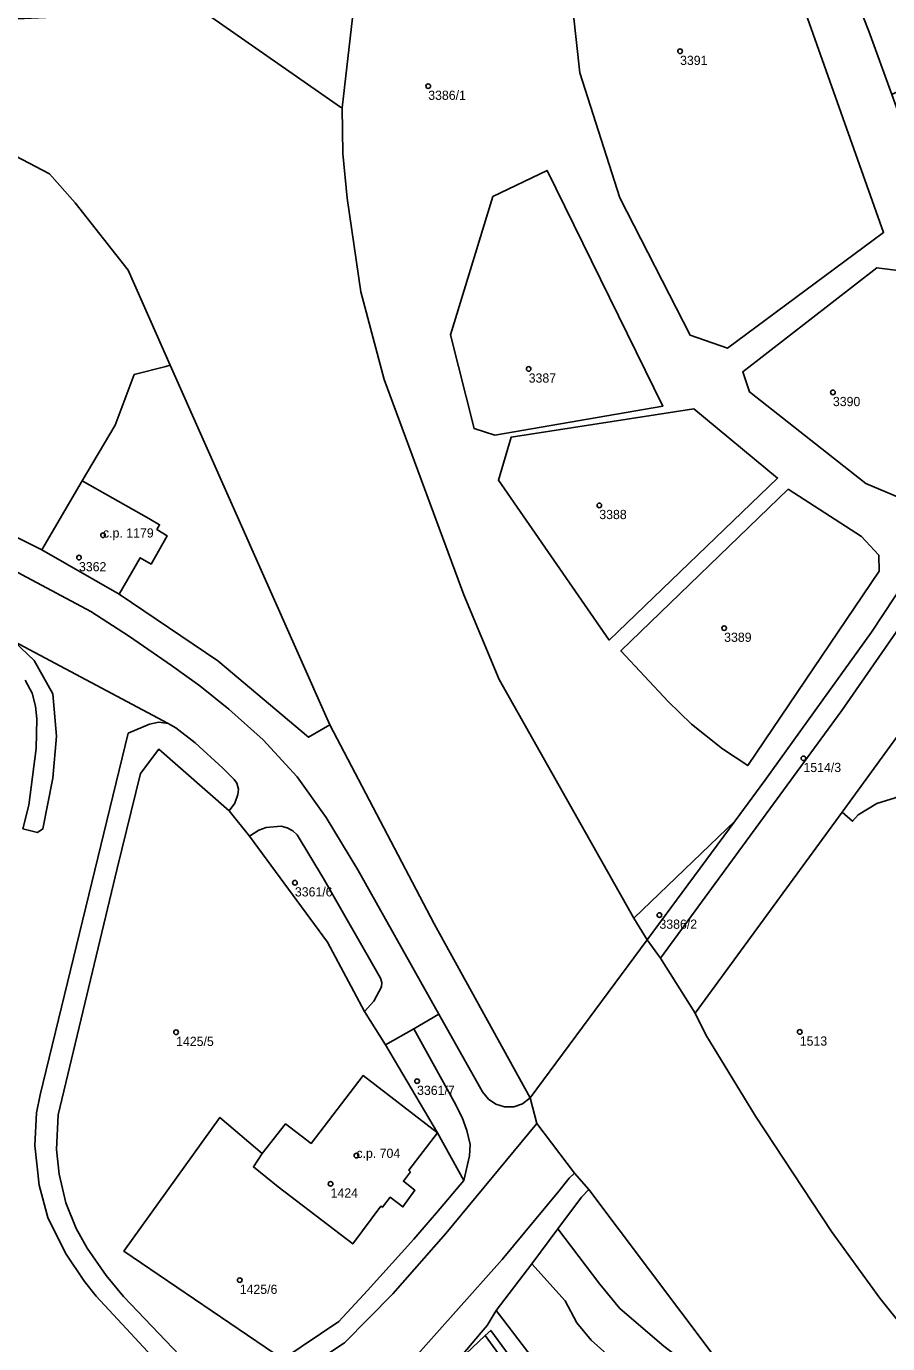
# Model space of a CAD drawing. Extents: x -878211 to -870363, y -1058464 to -1052522.
# Drawn here: x -874847.9 to -874754.3, y -1056169.5 to -1056026.5 of the extents above; entities that cross this region are included whole.
import ezdxf

# ---------------------------------------------------------------- set-up
doc = ezdxf.new("R2010")
doc.units = 0
for name, color, linetype in [('Definiční body', 7, 'Continuous'), ('Polygon budovy', 7, 'Continuous'), ('Polygon parcely', 7, 'Continuous')]:
    doc.layers.add(name, color=color, linetype=linetype)

msp = doc.modelspace()

# ---------------------------------------------------------------- linework, layer by layer
at = {"layer": 'Definiční body'}
for centre in [(-874776.89, -1056029.16994), (-874804.24, -1056032.95994), (-874793.33, -1056063.66994), (-874760.29, -1056066.21994), (-874785.66, -1056078.48994), (-874839.56, -1056081.72994), (-874842.17, -1056084.15994), (-874772.1, -1056091.81994), (-874763.49, -1056105.95994), (-874818.72, -1056119.46994), (-874779.13, -1056122.97994), (-874831.62, -1056135.70994), (-874763.89, -1056135.66994), (-874805.45, -1056141.01994), (-874812.04, -1056149.09994), (-874814.84, -1056152.16994), (-874824.71, -1056162.62994)]:
    msp.add_circle(centre, 0.25, dxfattribs=at)
at = {"layer": 'Polygon budovy'}
for points in [[(-874846.2, -1056083.33), (-874837.79, -1056088.14), (-874835.51, -1056084.18), (-874834.34, -1056084.86), (-874832.58, -1056081.81), (-874833.71, -1056081.09), (-874833.41, -1056080.6), (-874834.57, -1056079.93), (-874841.84, -1056075.82)], [(-874809.19, -1056154.7), (-874808.36, -1056153.62), (-874806.99, -1056154.67), (-874805.69, -1056152.86), (-874806.93, -1056151.88), (-874806.17, -1056150.85), (-874806.35, -1056150.69), (-874803.22, -1056146.62), (-874811.31, -1056140.42), (-874816.96, -1056147.78), (-874819.74, -1056145.66), (-874822.28, -1056148.88), (-874823.23, -1056150.34), (-874820.53, -1056152.51), (-874812.44, -1056158.7), (-874809.37, -1056154.61)]]:
    msp.add_lwpolyline(points, close=True, dxfattribs=at)
at = {"layer": 'Polygon parcely'}
for points in [[(-874813.6, -1056035.31), (-874812.45, -1056025.55), (-874809.85, -1056015.91), (-874805.7, -1056006.49), (-874803.31, -1056001.83), (-874797.84, -1055993.37), (-874792.01, -1055986.22), (-874791.27, -1055985.4), (-874790.81, -1055985.78), (-874787.87, -1055982.66), (-874790.59, -1055979.93), (-874788.76, -1055977.69), (-874796.48, -1055970.54), (-874797.19, -1055971.36), (-874798.43, -1055972.75), (-874800.47, -1055970.93), (-874803.02, -1055975.36), (-874801.13, -1055977.14), (-874801.47, -1055977.55), (-874825.42, -1056006.28), (-874832.95, -1056019.93), (-874835.75, -1056019.9), (-874813.76, -1056035.23)], [(-874764.98, -1055993.72), (-874765.48, -1055992.98), (-874772.22, -1055996.04), (-874772.05, -1055996.54), (-874769.85, -1056001), (-874758.05, -1056024.11), (-874757.63, -1056023.88), (-874756.38, -1056027), (-874753.9, -1056033.87), (-874750.31, -1056032.09), (-874755.89, -1056017.1), (-874755.99, -1056013.73)], [(-874770.29, -1056007.39), (-874763.85, -1056023.3), (-874754.79, -1056048.86), (-874771.73, -1056061.41), (-874775.81, -1056059.99), (-874783.42, -1056045.08), (-874787.77, -1056031.52), (-874790.3, -1056008.43), (-874786.41, -1055997.18), (-874782.18, -1055993.88), (-874777.8, -1055996.97)], [(-874770.29, -1056007.39), (-874777.8, -1055996.97), (-874782.18, -1055993.88), (-874786.41, -1055997.18), (-874790.3, -1056008.43), (-874787.77, -1056031.52), (-874783.42, -1056045.08), (-874775.81, -1056059.99), (-874771.73, -1056061.41), (-874754.79, -1056048.86), (-874763.85, -1056023.3)], [(-874868.71, -1056067.43), (-874870.82, -1056071.06), (-874846.2, -1056083.33), (-874841.84, -1056075.82), (-874838.24, -1056069.79), (-874836.17, -1056064.28), (-874832.74, -1056063.39), (-874832.25, -1056063.26), (-874836.84, -1056052.93), (-874842.6, -1056045.64), (-874845.38, -1056042.49), (-874852.12, -1056038.98), (-874865.98, -1056062.76)], [(-874797.21, -1056044.94), (-874791.34, -1056042.11), (-874778.77, -1056067.72), (-874797.01, -1056070.87), (-874799.26, -1056070.15), (-874801.83, -1056059.97)], [(-874797.21, -1056044.94), (-874801.83, -1056059.97), (-874799.26, -1056070.15), (-874797.01, -1056070.87), (-874778.77, -1056067.72), (-874791.34, -1056042.11)], [(-874752.92, -1056053.03), (-874750.52, -1056060.07), (-874748.87, -1056065.94), (-874748.47, -1056071.75), (-874748.85, -1056076.12), (-874750.95, -1056078.52), (-874756.7, -1056076.12), (-874769.36, -1056066.17), (-874770.08, -1056063.97), (-874755.53, -1056052.7)], [(-874752.92, -1056053.03), (-874755.53, -1056052.7), (-874770.08, -1056063.97), (-874769.36, -1056066.17), (-874756.7, -1056076.12), (-874750.95, -1056078.52), (-874748.85, -1056076.12), (-874748.47, -1056071.75), (-874748.87, -1056065.94), (-874750.52, -1056060.07)], [(-874726.17, -1056060.36), (-874740.63, -1056084.74), (-874746.53, -1056093.84), (-874750.9, -1056100.25), (-874759.29, -1056111.81), (-874758.17, -1056112.8), (-874757.54, -1056112.09), (-874755.53, -1056110.87), (-874753.52, -1056110.25), (-874748.71, -1056108.3), (-874745.99, -1056106.82), (-874725.37, -1056082.32), (-874726.35, -1056071.91), (-874725.66, -1056071.81), (-874724.44, -1056071.68), (-874724.61, -1056071.02), (-874724.31, -1056061.29), (-874725.17, -1056060.74)], [(-874780.45, -1056125.66), (-874779.01, -1056127.66), (-874759.32, -1056100.78), (-874751.88, -1056090.03), (-874745.99, -1056081.02), (-874737.17, -1056066.56), (-874736.34, -1056065.08), (-874737.44, -1056062.48), (-874739.05, -1056065.34), (-874741.25, -1056069), (-874748.56, -1056080.86), (-874756.09, -1056092.25), (-874767.67, -1056108.38), (-874770.9, -1056112.75)], [(-874846.2, -1056083.33), (-874837.79, -1056088.14), (-874827.1, -1056095.38), (-874817.24, -1056103.67), (-874814.91, -1056102.32), (-874832.25, -1056063.26), (-874832.74, -1056063.39), (-874836.17, -1056064.28), (-874838.24, -1056069.79), (-874841.84, -1056075.82)], [(-874775.4, -1056067.99), (-874766.29, -1056075.52), (-874784.58, -1056093.12), (-874796.62, -1056075.74), (-874795.25, -1056071.09)], [(-874775.4, -1056067.99), (-874795.25, -1056071.09), (-874796.62, -1056075.74), (-874784.58, -1056093.12), (-874766.29, -1056075.52)], [(-874765.15, -1056076.71), (-874783.33, -1056094.29), (-874778.18, -1056099.77), (-874775.64, -1056102.25), (-874772.27, -1056104.93), (-874769.53, -1056106.74), (-874755.25, -1056085.63), (-874755.32, -1056083.9), (-874757.19, -1056081.86)], [(-874765.15, -1056076.71), (-874757.19, -1056081.86), (-874755.32, -1056083.9), (-874755.25, -1056085.63), (-874769.53, -1056106.74), (-874772.27, -1056104.93), (-874775.64, -1056102.25), (-874778.18, -1056099.77), (-874783.33, -1056094.29)], [(-874781.9, -1056123.3), (-874780.45, -1056125.66), (-874770.9, -1056112.75)], [(-874823.65, -1056114.42), (-874815.17, -1056125.91), (-874811.15, -1056133.44), (-874810.13, -1056132.32), (-874809.31, -1056130.77), (-874809.27, -1056130.32), (-874809.43, -1056129.85), (-874815.6, -1056119), (-874818.48, -1056114.28), (-874818.96, -1056113.83), (-874819.55, -1056113.49), (-874820.22, -1056113.31), (-874821.85, -1056113.47), (-874822.64, -1056113.76)], [(-874800.37, -1056151.8), (-874799.75, -1056149.13), (-874799.69, -1056147.88), (-874800.03, -1056146.38), (-874800.56, -1056144.98), (-874801.41, -1056143.28), (-874805.81, -1056135.35), (-874808.89, -1056137.07), (-874803.22, -1056146.62)], [(-874808.36, -1056153.62), (-874806.99, -1056154.67), (-874805.69, -1056152.86), (-874806.93, -1056151.88), (-874806.17, -1056150.85), (-874806.35, -1056150.69), (-874803.22, -1056146.62), (-874811.31, -1056140.42), (-874816.96, -1056147.78), (-874819.74, -1056145.66), (-874822.28, -1056148.88), (-874823.23, -1056150.34), (-874820.53, -1056152.51), (-874812.44, -1056158.7), (-874809.37, -1056154.61), (-874809.19, -1056154.7)], [(-874803.22, -1056146.62), (-874806.35, -1056150.69), (-874806.17, -1056150.85), (-874806.93, -1056151.88), (-874805.69, -1056152.86), (-874806.99, -1056154.67), (-874808.36, -1056153.62), (-874809.19, -1056154.7), (-874809.37, -1056154.61), (-874812.44, -1056158.7), (-874820.53, -1056152.51), (-874823.23, -1056150.34), (-874822.28, -1056148.88), (-874826.87, -1056144.96), (-874837.28, -1056159.47), (-874820.04, -1056171.21), (-874813.96, -1056167.11), (-874810.82, -1056163.74), (-874805.81, -1056158.16), (-874804.02, -1056156.12), (-874803.34, -1056155.32), (-874800.37, -1056151.8)], [(-874768.14, -1056186.8), (-874764.4, -1056184.06), (-874769.55, -1056177.94), (-874773.8, -1056173.53), (-874778.66, -1056169.8), (-874783.43, -1056165.72), (-874785.6, -1056163.06), (-874790.16, -1056157.06), (-874792.97, -1056160.86), (-874789.38, -1056164.87), (-874788.09, -1056167.27), (-874786.56, -1056169.13), (-874784.51, -1056170.94), (-874777.23, -1056176.57), (-874773.7, -1056180.1)], [(-874772.83, -1056197.42), (-874768.34, -1056194.24), (-874766.22, -1056190.62), (-874768.14, -1056186.8), (-874773.7, -1056180.1), (-874777.23, -1056176.57), (-874784.51, -1056170.94), (-874786.56, -1056169.13), (-874788.09, -1056167.27), (-874789.38, -1056164.87), (-874792.97, -1056160.86), (-874796.86, -1056165.91), (-874796.14, -1056166.87)], [(-874796.86, -1056165.91), (-874797.83, -1056167.57), (-874798.48, -1056168.32), (-874801.62, -1056172.02), (-874798.05, -1056168.63), (-874797.45, -1056168.08), (-874774.89, -1056198.82), (-874772.83, -1056197.42), (-874796.14, -1056166.87)], [(-874792.91, -1056193.95), (-874789.28, -1056198.53), (-874788.27, -1056199.8), (-874784.91, -1056197.33), (-874780.69, -1056203.05), (-874775.65, -1056199.46), (-874798.05, -1056168.63), (-874801.62, -1056172.02), (-874806.49, -1056176.55), (-874799.66, -1056185.17)], [(-874774.89, -1056198.82), (-874797.45, -1056168.08), (-874798.05, -1056168.63), (-874775.65, -1056199.46)]]:
    msp.add_lwpolyline(points, close=True, dxfattribs=at)
for points in [[(-874712.68, -1056018.57), (-874723.79, -1056041.89), (-874727.72, -1056049.65), (-874732.25, -1056057.79), (-874734.75, -1056062.25), (-874735.69, -1056066.62), (-874736.34, -1056065.08), (-874737.17, -1056066.56), (-874745.99, -1056081.02), (-874751.88, -1056090.03), (-874759.32, -1056100.78), (-874779.01, -1056127.66), (-874775.24, -1056133.63), (-874759.29, -1056111.81), (-874750.9, -1056100.25), (-874746.53, -1056093.84), (-874740.63, -1056084.74), (-874726.17, -1056060.36), (-874721.54, -1056051.82), (-874718.48, -1056045.86), (-874706.75, -1056021.33)], [(-874852.12, -1056038.98), (-874845.38, -1056042.49), (-874842.6, -1056045.64), (-874836.84, -1056052.93), (-874832.25, -1056063.26), (-874814.91, -1056102.32), (-874803.58, -1056123.92), (-874793.17, -1056142.82), (-874780.45, -1056125.66), (-874781.9, -1056123.3), (-874796.53, -1056097.4), (-874800.38, -1056088.2), (-874809.02, -1056064.8), (-874811.55, -1056055.29), (-874813.06, -1056045.12), (-874813.52, -1056040.27), (-874813.6, -1056035.31), (-874813.76, -1056035.23), (-874835.75, -1056019.9), (-874841.1, -1056025.29), (-874855.99, -1056025.98)], [(-874812.45, -1056025.55), (-874813.6, -1056035.31), (-874813.52, -1056040.27), (-874813.06, -1056045.12), (-874811.55, -1056055.29), (-874809.02, -1056064.8), (-874800.38, -1056088.2), (-874796.53, -1056097.4), (-874781.9, -1056123.3), (-874770.9, -1056112.75), (-874767.67, -1056108.38), (-874756.09, -1056092.25), (-874748.56, -1056080.86), (-874741.25, -1056069), (-874741.43, -1056068.52), (-874753.9, -1056033.87), (-874756.38, -1056027), (-874757.63, -1056023.88)], [(-874873.92, -1056072.38), (-874840.89, -1056090), (-874836.67, -1056092.71), (-874832.12, -1056095.89), (-874829.04, -1056098.1), (-874825.9, -1056100.61), (-874822.18, -1056103.94), (-874818.48, -1056107.97), (-874815.33, -1056112.4), (-874811.9, -1056118.08), (-874803.09, -1056133.73), (-874798.33, -1056142.18), (-874797.71, -1056142.96), (-874796.9, -1056143.51), (-874795.96, -1056143.82), (-874794.96, -1056143.81), (-874794.01, -1056143.49), (-874793.17, -1056142.82), (-874803.58, -1056123.92), (-874814.91, -1056102.32), (-874817.24, -1056103.67), (-874827.1, -1056095.38), (-874837.79, -1056088.14), (-874846.2, -1056083.33), (-874870.82, -1056071.06)], [(-874849.19, -1056093.26), (-874832.49, -1056102.19), (-874831.64, -1056102.64), (-874829.54, -1056104.29), (-874826.53, -1056107.03), (-874825.31, -1056108.26), (-874825.02, -1056108.67), (-874824.86, -1056109.32), (-874824.9, -1056109.9), (-874825.25, -1056110.82), (-874825.85, -1056111.65), (-874823.65, -1056114.42), (-874822.64, -1056113.76), (-874821.85, -1056113.47), (-874820.22, -1056113.31), (-874819.55, -1056113.49), (-874818.96, -1056113.83), (-874818.48, -1056114.28), (-874815.6, -1056119), (-874809.43, -1056129.85), (-874809.27, -1056130.32), (-874809.31, -1056130.77), (-874810.13, -1056132.32), (-874811.15, -1056133.44), (-874808.89, -1056137.07), (-874805.81, -1056135.35), (-874803.09, -1056133.73), (-874811.9, -1056118.08), (-874815.33, -1056112.4), (-874818.48, -1056107.97), (-874822.18, -1056103.94), (-874825.9, -1056100.61), (-874829.04, -1056098.1), (-874832.12, -1056095.89), (-874836.67, -1056092.71), (-874840.89, -1056090), (-874873.92, -1056072.38)], [(-874831.9, -1056173.42), (-874840.3, -1056164.35), (-874841.57, -1056162.79), (-874843.65, -1056159.7), (-874845.55, -1056155.84), (-874846.51, -1056152.32), (-874846.97, -1056148), (-874846.78, -1056144.46), (-874846.38, -1056142.49), (-874836.82, -1056103.23), (-874834.51, -1056102.24), (-874833.49, -1056102.03), (-874832.49, -1056102.19), (-874849.19, -1056093.26), (-874847.02, -1056095.34), (-874845.01, -1056098.97), (-874844.62, -1056103.54), (-874845.02, -1056108.13), (-874846.08, -1056113.63), (-874846.68, -1056114.01), (-874848.25, -1056113.63)], [(-874848.03, -1056097.48), (-874847.27, -1056098.87), (-874846.88, -1056100.31), (-874846.75, -1056101.67), (-874846.81, -1056104.88), (-874847.63, -1056111.03), (-874848.25, -1056113.63), (-874846.68, -1056114.01), (-874846.08, -1056113.63), (-874845.02, -1056108.13), (-874844.62, -1056103.54), (-874845.01, -1056098.97), (-874847.02, -1056095.34), (-874849.19, -1056093.26)], [(-874848.25, -1056113.63), (-874847.63, -1056111.03), (-874846.81, -1056104.88), (-874846.75, -1056101.67), (-874846.88, -1056100.31), (-874847.27, -1056098.87), (-874848.03, -1056097.48)], [(-874830.44, -1056171.6), (-874837.33, -1056164.4), (-874839.22, -1056162.12), (-874841.27, -1056159.17), (-874842.47, -1056157.01), (-874843.59, -1056154.22), (-874844.32, -1056151.12), (-874844.62, -1056148.43), (-874844.44, -1056144.69), (-874838.02, -1056117.94), (-874835.5, -1056107.62), (-874833.48, -1056104.95), (-874825.85, -1056111.65), (-874825.25, -1056110.82), (-874824.9, -1056109.9), (-874824.86, -1056109.32), (-874825.02, -1056108.67), (-874825.31, -1056108.26), (-874826.53, -1056107.03), (-874829.54, -1056104.29), (-874831.64, -1056102.64), (-874832.49, -1056102.19), (-874833.49, -1056102.03), (-874834.51, -1056102.24), (-874836.82, -1056103.23), (-874846.38, -1056142.49), (-874846.78, -1056144.46), (-874846.97, -1056148), (-874846.51, -1056152.32), (-874845.55, -1056155.84), (-874843.65, -1056159.7), (-874841.57, -1056162.79), (-874840.3, -1056164.35), (-874831.9, -1056173.42)], [(-874820.04, -1056171.21), (-874837.28, -1056159.47), (-874826.87, -1056144.96), (-874822.28, -1056148.88), (-874819.74, -1056145.66), (-874816.96, -1056147.78), (-874811.31, -1056140.42), (-874803.22, -1056146.62), (-874808.89, -1056137.07), (-874811.15, -1056133.44), (-874815.17, -1056125.91), (-874823.65, -1056114.42), (-874825.85, -1056111.65), (-874833.48, -1056104.95), (-874835.5, -1056107.62), (-874838.02, -1056117.94), (-874844.44, -1056144.69), (-874844.62, -1056148.43), (-874844.32, -1056151.12), (-874843.59, -1056154.22), (-874842.47, -1056157.01), (-874841.27, -1056159.17), (-874839.22, -1056162.12), (-874837.33, -1056164.4), (-874830.44, -1056171.6)], [(-874718.29, -1056181.41), (-874745.51, -1056161.39), (-874750.86, -1056144.85), (-874751.98, -1056134.57), (-874751.23, -1056121.9), (-874745.99, -1056106.82), (-874748.71, -1056108.3), (-874753.52, -1056110.25), (-874755.53, -1056110.87), (-874757.54, -1056112.09), (-874758.17, -1056112.8), (-874759.29, -1056111.81), (-874775.24, -1056133.63), (-874774.09, -1056135.99), (-874768.7, -1056144.82), (-874760.45, -1056157.35), (-874755.19, -1056164.59), (-874749.63, -1056171.52)], [(-874779.01, -1056127.66), (-874780.45, -1056125.66), (-874793.17, -1056142.82), (-874792.46, -1056145.61), (-874788.37, -1056151.02), (-874786.78, -1056152.78), (-874770.12, -1056174.96), (-874761.29, -1056185.88), (-874747.51, -1056199.34), (-874747.04, -1056199.75), (-874740.87, -1056205.06), (-874728.32, -1056215.02), (-874719.92, -1056223.09), (-874716.4, -1056226.65), (-874716.73, -1056226.96), (-874713.06, -1056230.64), (-874711.1, -1056232.84), (-874708.16, -1056237.89), (-874707.28, -1056238.99), (-874703.07, -1056243.11), (-874695.31, -1056252.07), (-874686.26, -1056258.1), (-874668.18, -1056265.93)], [(-874749.63, -1056171.52), (-874755.19, -1056164.59), (-874760.45, -1056157.35), (-874768.7, -1056144.82), (-874774.09, -1056135.99), (-874775.24, -1056133.63), (-874779.01, -1056127.66)], [(-874792.46, -1056145.61), (-874793.17, -1056142.82), (-874794.01, -1056143.49), (-874794.96, -1056143.81), (-874795.96, -1056143.82), (-874796.9, -1056143.51), (-874797.71, -1056142.96), (-874798.33, -1056142.18), (-874803.09, -1056133.73), (-874805.81, -1056135.35), (-874801.41, -1056143.28), (-874800.56, -1056144.98), (-874800.03, -1056146.38), (-874799.69, -1056147.88), (-874799.75, -1056149.13), (-874800.37, -1056151.8), (-874803.34, -1056155.32), (-874804.02, -1056156.12), (-874805.81, -1056158.16), (-874810.82, -1056163.74), (-874813.96, -1056167.11), (-874820.04, -1056171.21)], [(-874806.27, -1056171.68), (-874796.21, -1056160.37), (-874790.06, -1056152.95), (-874788.93, -1056151.56), (-874788.37, -1056151.02), (-874792.46, -1056145.61), (-874802.32, -1056157.57), (-874808.08, -1056164.12), (-874813.35, -1056169.43), (-874824.24, -1056176.66)], [(-874802.32, -1056157.57), (-874792.46, -1056145.61)], [(-874801.62, -1056172.02), (-874798.48, -1056168.32), (-874797.83, -1056167.57), (-874796.86, -1056165.91), (-874792.97, -1056160.86), (-874790.16, -1056157.06), (-874787.59, -1056153.61), (-874786.78, -1056152.78), (-874788.37, -1056151.02), (-874788.93, -1056151.56), (-874790.06, -1056152.95), (-874796.21, -1056160.37), (-874806.27, -1056171.68)], [(-874770.12, -1056174.96), (-874786.78, -1056152.78), (-874787.59, -1056153.61), (-874790.16, -1056157.06), (-874785.6, -1056163.06), (-874783.43, -1056165.72), (-874778.66, -1056169.8)], [(-874824.24, -1056176.66), (-874813.35, -1056169.43), (-874808.08, -1056164.12), (-874802.32, -1056157.57)]]:
    msp.add_lwpolyline(points, dxfattribs=at)

# ---------------------------------------------------------------- texts
at = {"layer": 'Definiční body'}
for s, p in [('3391', (-874776.89, -1056030.659)), ('3386/1', (-874804.24, -1056034.449)), ('3387', (-874793.33, -1056065.159)), ('3390', (-874760.29, -1056067.709)), ('3388', (-874785.66, -1056079.979)), ('c.p. 1179', (-874839.56, -1056081.98)), ('3362', (-874842.17, -1056085.649)), ('3389', (-874772.1, -1056093.309)), ('1514/3', (-874763.49, -1056107.449)), ('3361/6', (-874818.72, -1056120.959)), ('3386/2', (-874779.13, -1056124.469)), ('1425/5', (-874831.62, -1056137.199)), ('1513', (-874763.89, -1056137.159)), ('3361/7', (-874805.45, -1056142.509)), ('c.p. 704', (-874812.04, -1056149.35)), ('1424', (-874814.84, -1056153.659)), ('1425/6', (-874824.71, -1056164.119))]:
    msp.add_text(s, height=0.999996, dxfattribs=at).set_placement(p)

doc.saveas('drawing.dxf')
